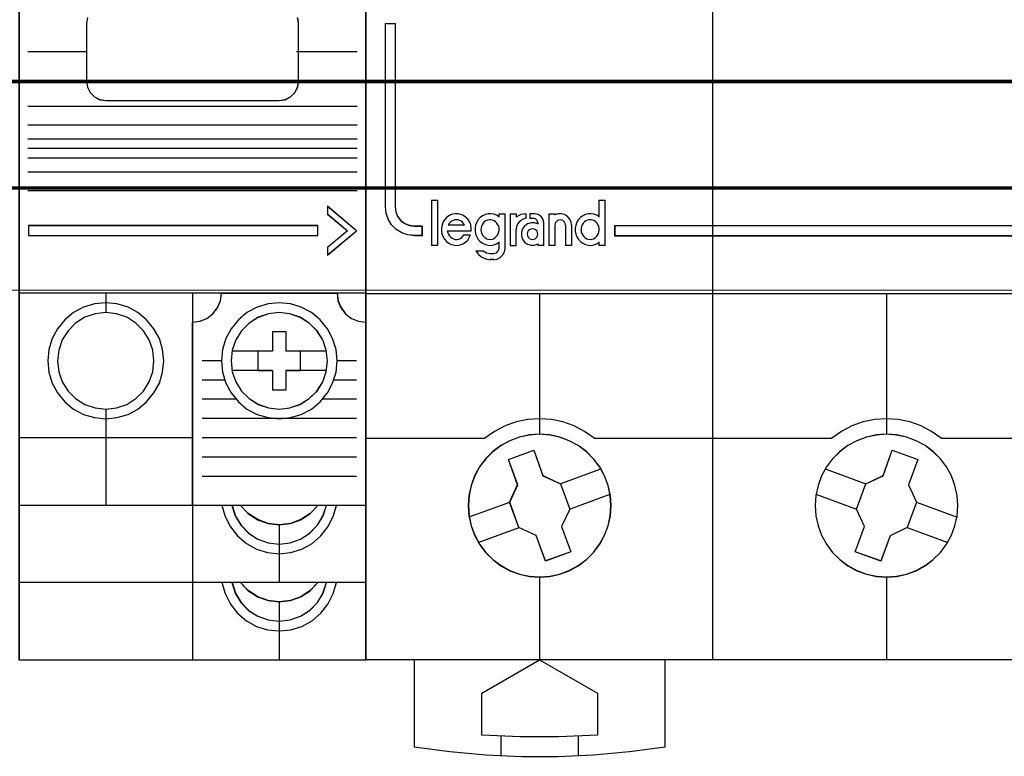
# Model space of a CAD drawing. Header units: millimetres. Extents: x -1290 to 1795, y -4192 to -1311.
# Tile 419 of 656: x 1454.36 to 1464.57, y -3664.22 to -3656.59. Entities that reach past the tile are written whole.
import ezdxf

# ---------------------------------------------------------------- set-up
doc = ezdxf.new("R2010")
doc.units = ezdxf.units.MM
doc.layers.add('30', color=7, linetype='Continuous')
doc.layers.add('45', color=7, linetype='Continuous')
doc.layers.add('Aparatura', color=7, linetype='Continuous', lineweight=13)

# ---------------------------------------------------------------- blocks, each defined once
blk = doc.blocks.new('*U194')
at = {"layer": '45', "color": 7}
for points in [[(495.465749, -83.666358), (513.463254, -83.666358), (513.463254, -83.666358), (531.454915, -83.666358), (531.454915, -83.666358), (531.454915, -166.644258), (531.454915, -166.644258), (513.463254, -166.644258), (513.463254, -166.644258), (495.465749, -166.644258), (495.465749, -166.644258), (477.474087, -166.644258), (477.474087, -166.644258), (477.474087, -83.666358), (477.474087, -83.666358), (495.465749, -83.666358), (495.465749, -83.666358)], [(478.484012, -133.656332), (478.986874, -133.656332), (478.986874, -143.148148), (479.021958, -143.410998), (479.115513, -143.650484), (479.273389, -143.860764), (479.483889, -144.018475), (479.723626, -144.117774), (479.986751, -144.15282), (480.378516, -144.15282), (480.378516, -144.649315), (479.986751, -144.649315), (479.647612, -144.614269), (479.331861, -144.503287), (479.045346, -144.328054), (478.80561, -144.088568), (478.630193, -143.802353), (478.519095, -143.486933), (478.484012, -143.148148), (478.484012, -133.656332)], [(483.90636, -144.846805), (483.995047, -144.8409), (484.083735, -144.811375), (484.160598, -144.77004), (484.231548, -144.705086), (484.290673, -144.634226), (484.332061, -144.545651), (484.361623, -144.451172), (484.373448, -144.362597), (484.373448, -144.262213), (484.355711, -144.167734), (484.308411, -144.085064), (484.26111, -144.002395), (484.196073, -143.931535), (484.11921, -143.884295), (484.036435, -143.848865), (483.947747, -143.825246), (483.85906, -143.825246), (483.776284, -143.848865), (483.687597, -143.884295), (483.610734, -143.931535), (483.545696, -144.002395), (483.498396, -144.085064), (483.462921, -144.167734), (483.439271, -144.262213), (483.433359, -144.362597), (483.445184, -144.451172), (483.474746, -144.545651), (483.516134, -144.634226), (483.581172, -144.705086), (483.652122, -144.77004), (483.734897, -144.811375), (483.817672, -144.8409), (483.90636, -144.846805)], [(489.099234, -144.846805), (489.187922, -144.8409), (489.27661, -144.811375), (489.353472, -144.77004), (489.424423, -144.705086), (489.483548, -144.634226), (489.524935, -144.545651), (489.554498, -144.451172), (489.566323, -144.362597), (489.566323, -144.262213), (489.548585, -144.167734), (489.501285, -144.085064), (489.453985, -144.002395), (489.388948, -143.931535), (489.317997, -143.884295), (489.235222, -143.848865), (489.146535, -143.825246), (489.051934, -143.825246), (488.969159, -143.848865), (488.880471, -143.884295), (488.809521, -143.931535), (488.738571, -144.002395), (488.691271, -144.085064), (488.655796, -144.167734), (488.632146, -144.262213), (488.626233, -144.362597), (488.638059, -144.451172), (488.667621, -144.545651), (488.720834, -144.634226), (488.774046, -144.705086), (488.844996, -144.77004), (488.927772, -144.811375), (489.010547, -144.8409), (489.099234, -144.846805)], [(486.387925, -144.566439), (486.352228, -144.429239), (486.251085, -144.32783), (486.114245, -144.292039), (485.977405, -144.32783), (485.870313, -144.429239), (485.834616, -144.566439), (485.870313, -144.709605), (485.977405, -144.811013), (486.114245, -144.846805), (486.251085, -144.811013), (486.352228, -144.709605), (486.387925, -144.566439)], [(490.372114, -144.152001), (490.372114, -144.649315), (530.444991, -144.649315), (530.444991, -144.152001), (490.372114, -144.152001)], [(490.180515, -158.643241), (490.145404, -158.122608), (490.034219, -157.601975), (489.84111, -157.104741), (489.595334, -156.636757), (489.279337, -156.215571), (488.904821, -155.847033), (488.47764, -155.531143), (488.015347, -155.279602), (487.517944, -155.092408), (487.002985, -154.981261), (486.476322, -154.940313), (485.955512, -154.981261), (485.42885, -155.092408), (484.937298, -155.279602), (484.475005, -155.531143), (484.053675, -155.847033), (483.67916, -156.215571), (483.363163, -156.636757), (483.105683, -157.104741), (482.924277, -157.601975), (482.813093, -158.122608), (482.777982, -158.643241), (482.813093, -159.175573), (482.924277, -159.690356), (483.105683, -160.18174), (483.363163, -160.649724), (483.67916, -161.07091), (484.053675, -161.445298), (484.475005, -161.761188), (484.937298, -162.018579), (485.42885, -162.199923), (485.955512, -162.31107), (486.476322, -162.346168), (487.002985, -162.31107), (487.517944, -162.199923), (488.015347, -162.018579), (488.47764, -161.761188), (488.904821, -161.445298), (489.279337, -161.07091), (489.595334, -160.649724), (489.84111, -160.18174), (490.034219, -159.690356), (490.145404, -159.175573), (490.180515, -158.643241)], [(490.175143, -158.643241), (490.140083, -158.123365), (490.02906, -157.603489), (489.836231, -157.106979), (489.590812, -156.639675), (489.275273, -156.219102), (488.901301, -155.8511), (488.474739, -155.53567), (488.013118, -155.284494), (487.516436, -155.097573), (487.002225, -154.986588), (486.476327, -154.945699), (485.956272, -154.986588), (485.430374, -155.097573), (484.939536, -155.284494), (484.477914, -155.53567), (484.057196, -155.8511), (483.683224, -156.219102), (483.367685, -156.639675), (483.11058, -157.106979), (482.929437, -157.603489), (482.818414, -158.123365), (482.783354, -158.643241), (482.818414, -159.174799), (482.929437, -159.688833), (483.11058, -160.179502), (483.367685, -160.646806), (483.683224, -161.067379), (484.057196, -161.441222), (484.477914, -161.756652), (484.939536, -162.01367), (485.430374, -162.19475), (485.956272, -162.305734), (486.476327, -162.340782), (487.002225, -162.305734), (487.516436, -162.19475), (488.013118, -162.01367), (488.474739, -161.756652), (488.901301, -161.441222), (489.275273, -161.067379), (489.590812, -160.646806), (489.836231, -160.179502), (490.02906, -159.688833), (490.140083, -159.174799), (490.175143, -158.643241)], [(508.167558, -158.643241), (508.132458, -158.122608), (508.015458, -157.601975), (507.834108, -157.104741), (507.582557, -156.636757), (507.260807, -156.215571), (506.886406, -155.847033), (506.465205, -155.531143), (505.997204, -155.279602), (505.505803, -155.092408), (504.991002, -154.981261), (504.470351, -154.940313), (503.938, -154.981261), (503.423199, -155.092408), (502.931799, -155.279602), (502.463798, -155.531143), (502.042597, -155.847033), (501.668196, -156.215571), (501.346446, -156.636757), (501.094895, -157.104741), (500.913545, -157.601975), (500.796545, -158.122608), (500.761445, -158.643241), (500.796545, -159.175573), (500.913545, -159.690356), (501.094895, -160.18174), (501.346446, -160.649724), (501.668196, -161.07091), (502.042597, -161.445298), (502.463798, -161.761188), (502.931799, -162.018579), (503.423199, -162.199923), (503.938, -162.31107), (504.470351, -162.346168), (504.991002, -162.31107), (505.505803, -162.199923), (505.997204, -162.018579), (506.465205, -161.761188), (506.886406, -161.445298), (507.260807, -161.07091), (507.582557, -160.649724), (507.834108, -160.18174), (508.015458, -159.690356), (508.132458, -159.175573), (508.167558, -158.643241)], [(508.163977, -158.643241), (508.128911, -158.123365), (508.012024, -157.603489), (507.830849, -157.106979), (507.579542, -156.639675), (507.258102, -156.219102), (506.884064, -155.8511), (506.46327, -155.53567), (505.995722, -155.284494), (505.504796, -155.097573), (504.990493, -154.986588), (504.470346, -154.945699), (503.93851, -154.986588), (503.424207, -155.097573), (502.933281, -155.284494), (502.465733, -155.53567), (502.044939, -155.8511), (501.670901, -156.219102), (501.349461, -156.639675), (501.098154, -157.106979), (500.916979, -157.603489), (500.800092, -158.123365), (500.765026, -158.643241), (500.800092, -159.174799), (500.916979, -159.688833), (501.098154, -160.179502), (501.349461, -160.646806), (501.670901, -161.067379), (502.044939, -161.441222), (502.465733, -161.756652), (502.933281, -162.01367), (503.424207, -162.19475), (503.93851, -162.305734), (504.470346, -162.340782), (504.990493, -162.305734), (505.504796, -162.19475), (505.995722, -162.01367), (506.46327, -161.756652), (506.884064, -161.441222), (507.258102, -161.067379), (507.579542, -160.646806), (507.830849, -160.179502), (508.012024, -159.688833), (508.128911, -159.174799), (508.163977, -158.643241)], [(484.858713, -156.249656), (486.17175, -155.769769), (486.17175, -155.769769), (486.652416, -157.092385), (486.652416, -157.092385), (487.56099, -157.507897), (487.56099, -157.507897), (488.041656, -158.824661), (488.041656, -158.824661), (487.613746, -159.725913), (487.613746, -159.725913), (488.094411, -161.036825), (488.094411, -161.036825), (486.775513, -161.516713), (486.775513, -161.516713), (486.300709, -160.199948), (486.300709, -160.199948), (485.403858, -159.784436), (485.403858, -159.784436), (484.923193, -158.467672), (484.923193, -158.467672), (485.339379, -157.56642), (485.339379, -157.56642), (484.858713, -156.249656), (484.858713, -156.249656)], [(484.864085, -156.254142), (486.172762, -155.775155), (486.651832, -157.095292), (487.557389, -157.510025), (488.036459, -158.824321), (487.60997, -159.723884), (488.08904, -161.032339), (486.77452, -161.511326), (486.301293, -160.19703), (485.40742, -159.782297), (484.928351, -158.468001), (485.343155, -157.568438), (484.864085, -156.254142)], [(504.763526, -155.769769), (506.088618, -156.249656), (506.088618, -156.249656), (505.601969, -157.572272), (505.601969, -157.572272), (506.024122, -158.467672), (506.024122, -158.467672), (505.543337, -159.784436), (505.543337, -159.784436), (504.646262, -160.205801), (504.646262, -160.205801), (504.165476, -161.516713), (504.165476, -161.516713), (502.840385, -161.036825), (502.840385, -161.036825), (503.32117, -159.725913), (503.32117, -159.725913), (502.904881, -158.830514), (502.904881, -158.830514), (503.385666, -157.507897), (503.385666, -157.507897), (504.282741, -157.092385), (504.282741, -157.092385), (504.763526, -155.769769), (504.763526, -155.769769)], [(504.762537, -155.775155), (506.083246, -156.254142), (505.598207, -157.57428), (506.018964, -158.468001), (505.539768, -159.782297), (504.645661, -160.202872), (504.166465, -161.511326), (502.845757, -161.032339), (503.324952, -159.723884), (502.910039, -158.830163), (503.389234, -157.510025), (504.283342, -157.095292), (504.762537, -155.775155)], [(479.980992, -166.633485), (479.980992, -171.153036), (479.980992, -171.153036), (481.828704, -171.393064), (483.682263, -171.556985), (485.547517, -171.638946), (487.406923, -171.638946), (489.272177, -171.556985), (491.131583, -171.393064), (492.979295, -171.153036), (492.979295, -171.153036), (492.979295, -166.633485), (479.980992, -166.633485)], [(483.474544, -168.372897), (486.477217, -166.633485), (486.477217, -166.633485), (489.485744, -168.372897), (489.485744, -168.372897), (489.485744, -170.53984), (489.485744, -170.53984), (487.478108, -170.633545), (485.476326, -170.633545), (483.474544, -170.53984), (483.474544, -170.53984), (483.474544, -168.372897), (483.474544, -168.372897)]]:
    blk.add_lwpolyline(points, close=True, dxfattribs=at)
at = {"layer": '45', "color": 59}
blk.add_lwpolyline([(495.46754, -83.671744), (513.461463, -83.671744), (531.449544, -83.671744), (531.449544, -166.640667), (513.461463, -166.640667), (495.46754, -166.640667), (477.479459, -166.640667), (477.479459, -83.671744), (495.46754, -83.671744)], close=True, dxfattribs=at)
at = {"layer": '45', "color": 7}
for points in [[(495.461131, -166.644258), (495.461131, -116.952313)], [(480.874525, -142.82164), (480.874525, -145.157402)], [(480.874525, -142.82164), (481.195051, -142.82164)], [(481.184307, -142.82164), (481.184307, -145.157402)], [(489.555579, -142.82164), (489.555579, -143.690594)], [(489.555579, -142.82164), (489.876105, -142.82164)], [(489.865361, -142.82164), (489.865361, -145.157402)], [(482.935559, -144.410442), (482.935559, -144.257522), (482.906156, -144.098719), (482.85323, -143.95168), (482.76502, -143.816404), (482.659169, -143.704654), (482.529794, -143.61643), (482.388659, -143.551733), (482.247523, -143.522325), (482.094627, -143.516444), (481.94173, -143.545852), (481.800594, -143.610549), (481.67122, -143.692891), (481.565369, -143.810522), (481.48304, -143.934035), (481.418352, -144.086956), (481.383069, -144.239877), (481.383069, -144.398679), (481.412472, -144.5516), (481.459517, -144.704521), (481.547727, -144.839797), (481.647698, -144.957428), (481.771191, -145.051534), (481.906446, -145.116231), (482.059343, -145.15152), (482.21224, -145.157402), (482.359256, -145.127994), (482.500391, -145.069178), (482.629765, -144.992718), (482.747378, -144.880968), (482.829707, -144.751574), (482.894395, -144.610416)], [(482.57922, -144.105322), (482.531907, -144.02617), (482.478679, -143.959195), (482.407709, -143.898309), (482.324911, -143.861777), (482.248026, -143.837423), (482.165228, -143.825246), (482.076515, -143.837423), (481.993717, -143.861777), (481.910918, -143.898309), (481.851777, -143.959195), (481.792635, -144.02617), (481.739407, -144.105322)], [(484.373448, -143.681128), (484.24369, -143.592904), (484.102135, -143.545852), (483.954683, -143.516444), (483.80723, -143.522325), (483.665676, -143.557615), (483.518224, -143.622312), (483.400261, -143.710536), (483.294096, -143.822285), (483.21742, -143.957562), (483.158439, -144.104601), (483.128949, -144.257522), (483.128949, -144.416324), (483.158439, -144.569245), (483.21742, -144.716284), (483.294096, -144.85156), (483.400261, -144.96331), (483.518224, -145.051534), (483.665676, -145.116231), (483.80723, -145.15152), (483.954683, -145.157402), (484.102135, -145.127994), (484.24369, -145.069178), (484.373448, -144.992718)], [(484.362704, -143.516444), (484.362704, -143.690594)], [(484.362704, -143.516444), (484.68323, -143.516444)], [(484.672486, -143.516444), (484.672486, -145.308212)], [(484.946455, -143.516444), (484.946455, -145.157402)], [(484.946455, -143.516444), (485.266981, -143.516444)], [(485.780896, -143.516444), (485.50068, -143.560011), (485.256237, -143.703161)], [(485.256237, -143.516444), (485.256237, -143.703161)], [(485.780896, -143.74984), (485.619921, -143.797427), (485.464908, -143.88665), (485.351629, -144.017512), (485.280085, -144.172167), (485.256237, -144.338718)], [(485.770152, -143.516444), (485.770152, -143.760613)], [(485.963542, -143.516444), (485.963542, -143.760613)], [(486.237511, -143.516444), (485.963542, -143.516444)], [(485.963542, -143.74984), (486.155141, -143.74984)], [(486.387925, -143.994009), (486.357484, -143.865821), (486.27225, -143.780362), (486.144397, -143.74984)], [(486.697707, -143.994009), (486.661804, -143.814922), (486.560077, -143.653744), (486.410478, -143.552261), (486.224977, -143.516444)], [(486.960932, -143.516444), (486.960932, -145.157402)], [(486.960932, -143.516444), (487.283249, -143.516444)], [(488.135596, -144.105322), (488.111901, -143.93877), (488.034891, -143.784115), (487.922338, -143.653254), (487.774241, -143.558082), (487.608374, -143.516444), (487.436582, -143.522392), (487.270714, -143.581875)], [(487.270714, -143.516444), (487.270714, -143.591849)], [(487.825815, -144.105322), (487.790002, -143.965284), (487.688532, -143.861777), (487.54528, -143.825246), (487.407997, -143.861777), (487.306527, -143.965284), (487.270714, -144.105322)], [(489.566323, -143.681128), (489.442641, -143.592904), (489.295401, -143.545852), (489.15405, -143.516444), (489.00092, -143.522325), (488.859569, -143.557615), (488.712329, -143.622312), (488.594536, -143.710536), (488.488523, -143.822285), (488.411958, -143.957562), (488.353062, -144.104601), (488.323614, -144.257522), (488.323614, -144.416324), (488.353062, -144.569245), (488.411958, -144.716284), (488.488523, -144.85156), (488.594536, -144.96331), (488.712329, -145.051534), (488.859569, -145.116231), (489.00092, -145.15152), (489.15405, -145.157402), (489.295401, -145.127994), (489.442641, -145.069178), (489.566323, -144.992718)], [(481.69285, -144.403351), (482.935559, -144.403351)], [(481.69285, -144.403351), (481.716497, -144.499233), (481.757878, -144.58313), (481.805171, -144.667026), (481.870198, -144.732945), (481.941137, -144.786879), (482.017988, -144.822834), (482.106661, -144.846805), (482.189424, -144.846805), (482.284009, -144.828827), (482.36086, -144.792871), (482.443622, -144.74493), (482.502738, -144.679011), (482.555942, -144.6071)], [(481.739407, -144.094549), (482.57922, -144.094549)], [(484.946455, -145.157402), (485.266981, -145.157402), (485.266981, -144.327946)], [(486.387925, -144.047587), (486.216381, -143.988623), (486.033007, -143.988623), (485.855548, -144.047587), (485.70175, -144.153723), (485.589359, -144.301134), (485.530206, -144.472131), (485.530206, -144.65492), (485.589359, -144.837709), (485.70175, -144.98512), (485.855548, -145.091256), (486.033007, -145.15022), (486.216381, -145.15022), (486.387925, -145.08536)], [(486.377182, -143.983237), (486.377182, -144.058642)], [(486.686963, -143.983237), (486.686963, -145.157402)], [(487.270714, -144.094549), (487.270714, -145.157402)], [(487.815071, -144.094549), (487.815071, -145.157402)], [(488.124852, -144.094549), (488.124852, -145.157402)], [(482.545198, -144.602636), (482.894374, -144.602636)], [(484.362704, -144.981457), (484.362704, -145.308212)], [(489.555579, -144.981457), (489.555579, -145.157402)], [(480.874525, -145.144834), (481.195051, -145.144834)], [(483.170134, -145.432092), (483.300607, -145.623597), (483.478526, -145.767225), (483.686098, -145.862978), (483.911461, -145.898885)], [(483.170134, -145.432092), (483.560495, -145.432092)], [(483.549751, -145.432092), (483.718549, -145.545199), (483.911461, -145.582902)], [(484.094107, -145.898885), (484.272629, -145.869111), (484.43925, -145.779787), (484.570166, -145.654734), (484.653476, -145.487997), (484.68323, -145.29744)], [(484.094107, -145.582902), (484.233778, -145.540386), (484.337012, -145.437134), (484.373448, -145.29744)], [(486.377182, -145.074815), (486.377182, -145.157402)], [(486.377182, -145.144834), (486.697707, -145.144834)], [(486.960932, -145.144834), (487.283249, -145.144834)], [(487.815071, -145.144834), (488.135596, -145.144834)], [(489.555579, -145.144834), (489.876105, -145.144834)], [(483.900717, -145.57213), (484.104851, -145.57213)], [(484.104851, -145.888113), (483.900717, -145.888113)], [(477.474087, -147.645769), (495.473666, -147.645769)], [(486.470295, -147.645769), (486.470295, -154.951085)], [(495.461131, -147.645769), (513.466081, -147.645769)], [(504.464501, -147.645769), (504.464501, -154.951085)], [(487.551846, -157.514857), (489.654065, -156.739262)], [(501.280732, -156.739262), (503.395485, -157.514857)], [(488.029948, -158.82906), (490.133958, -158.058851)], [(500.800839, -158.058851), (502.915592, -158.836242)], [(482.819167, -159.233016), (484.93392, -158.462807)], [(506.013411, -158.462807), (508.121001, -159.238402)], [(483.29906, -160.552605), (485.413814, -159.77701)], [(505.533517, -159.77701), (507.642899, -160.552605)], [(486.470295, -162.335396), (486.470295, -166.644258)], [(504.464501, -162.335396), (504.464501, -166.644258)], [(484.473724, -170.594047), (484.473724, -171.603039)], [(488.468657, -170.594047), (488.468657, -171.603039)]]:
    blk.add_lwpolyline(points, dxfattribs=at)
at = {"layer": '45', "color": 1}
for points in [[(478.47864, -133.650946), (478.983879, -133.650946), (478.983879, -133.650946), (478.983879, -143.152063), (478.983879, -143.152063), (479.019128, -143.415171), (479.113126, -143.654892), (479.271747, -143.865378), (479.483242, -144.023243), (479.724112, -144.122639), (479.988481, -144.15772), (479.988481, -144.15772), (480.382097, -144.15772), (480.382097, -144.15772), (480.382097, -144.654701), (480.382097, -144.654701), (479.988481, -144.654701), (479.988481, -144.654701), (479.647739, -144.61962), (479.330496, -144.50853), (479.042627, -144.333125), (478.801758, -144.093405), (478.625512, -143.806909), (478.513889, -143.49118), (478.47864, -143.152063), (478.47864, -143.152063), (478.47864, -133.650946), (478.47864, -133.650946)], [(490.368532, -144.146615), (490.368532, -144.654701), (490.368532, -144.654701), (530.450363, -144.654701), (530.450363, -144.654701), (530.450363, -144.146615), (530.450363, -144.146615), (490.368532, -144.146615), (490.368532, -144.146615)]]:
    blk.add_lwpolyline(points, close=True, dxfattribs=at)
at = {"layer": '45', "color": 251}
for points in [[(489.31026, -155.155756), (488.806752, -154.795369), (488.262261, -154.511786), (487.688495, -154.305006), (487.091311, -154.186846), (486.476562, -154.139583), (485.867669, -154.186846), (485.270484, -154.305006), (484.690864, -154.511786), (484.146373, -154.795369), (483.642864, -155.155756)], [(507.297304, -155.155756), (506.799808, -154.795369), (506.255488, -154.511786), (505.676051, -154.305006), (505.073203, -154.186846), (504.470354, -154.139583), (503.8558, -154.186846), (503.252951, -154.305006), (502.673515, -154.511786), (502.129195, -154.795369), (501.631699, -155.155756)], [(477.474087, -155.144984), (483.653608, -155.144984)], [(489.297726, -155.144984), (495.473666, -155.144984)], [(495.461131, -155.144984), (501.642443, -155.144984)], [(507.28656, -155.144984), (513.466081, -155.144984)]]:
    blk.add_lwpolyline(points, dxfattribs=at)
blk = doc.blocks.new('*U195')
at = {"layer": '45', "color": 7}
for points in [[(477.474087, -83.678926), (468.479579, -83.678926), (468.479579, -83.678926), (459.479881, -83.678926), (459.479881, -83.678926), (459.479881, -166.635281), (459.479881, -166.635281), (468.479579, -166.635281), (468.479579, -166.635281), (477.474087, -166.635281), (477.474087, -166.635281), (477.474087, -83.678926), (477.474087, -83.678926)], [(477.468715, -83.682516), (468.479578, -83.682516), (459.485253, -83.682516), (459.485253, -166.63169), (468.479578, -166.63169), (477.468715, -166.63169), (477.468715, -83.682516)], [(476.98166, -144.397876), (475.472145, -143.132237), (475.472145, -143.132237), (475.472145, -143.528075), (475.472145, -143.528075), (476.511568, -144.397876), (476.511568, -144.397876), (475.472145, -145.267678), (475.472145, -145.267678), (475.472145, -145.658307), (475.472145, -145.658307), (476.98166, -144.397876), (476.98166, -144.397876)], [(476.976288, -144.397865), (475.475726, -143.137623), (475.475726, -143.531773), (476.508985, -144.397865), (475.475726, -145.263957), (475.475726, -145.652921), (476.976288, -144.397865)], [(459.983053, -144.137638), (459.983053, -144.642134), (474.974345, -144.642134), (474.974345, -144.137638), (459.983053, -144.137638)], [(468.474298, -149.138241), (468.863787, -149.086343), (469.222117, -148.941029), (469.533708, -148.697109), (469.777788, -148.385721), (469.923197, -148.027626), (469.980322, -147.638392), (469.964742, -147.633202), (475.999223, -147.633202), (475.97845, -147.638392), (476.025189, -148.027626), (476.180984, -148.385721), (476.414678, -148.697109), (476.726269, -148.941029), (477.094985, -149.086343), (477.474087, -149.138241), (477.474087, -149.138241), (477.474087, -158.645934), (477.474087, -158.645934), (468.474298, -158.645934), (468.474298, -158.645934), (468.474298, -149.138241), (468.474298, -149.138241)], [(468.47967, -149.140604), (468.868694, -149.088749), (469.226596, -148.943553), (469.537815, -148.699832), (469.781603, -148.388699), (469.926839, -148.030895), (469.983896, -147.641978), (469.968335, -147.636793), (475.995612, -147.636793), (475.974864, -147.641978), (476.021547, -148.030895), (476.177156, -148.388699), (476.41057, -148.699832), (476.72179, -148.943553), (477.090065, -149.088749), (477.468715, -149.140604), (477.468715, -158.640547), (468.47967, -158.640547), (468.47967, -149.140604)], [(466.986271, -151.142936), (466.929105, -150.556071), (466.762804, -149.984787), (466.482172, -149.475824), (466.102798, -149.018796), (465.64547, -148.639671), (465.136174, -148.359223), (464.564515, -148.193031), (463.987659, -148.135902), (463.395212, -148.193031), (462.828749, -148.359223), (462.314256, -148.639671), (461.856929, -149.018796), (461.482752, -149.475824), (461.202119, -149.984787), (461.035818, -150.556071), (460.978652, -151.142936), (461.035818, -151.724607), (461.202119, -152.290698), (461.482752, -152.804854), (461.856929, -153.261882), (462.314256, -153.641007), (462.828749, -153.916262), (463.395212, -154.082454), (463.987659, -154.139583), (464.564515, -154.082454), (465.136174, -153.916262), (465.64547, -153.641007), (466.102798, -153.261882), (466.482172, -152.804854), (466.762804, -152.290698), (466.929105, -151.724607), (466.986271, -151.142936)], [(475.980688, -151.142936), (475.928721, -150.556071), (475.746834, -149.984787), (475.471407, -149.475824), (475.102437, -149.018796), (474.645123, -148.639671), (474.120251, -148.359223), (473.564199, -148.193031), (472.97177, -148.135902), (472.39493, -148.193031), (471.828484, -148.359223), (471.303613, -148.639671), (470.856692, -149.018796), (470.477329, -149.475824), (470.201902, -149.984787), (470.030409, -150.556071), (469.978441, -151.142936), (470.030409, -151.724607), (470.201902, -152.290698), (470.477329, -152.804854), (470.856692, -153.261882), (471.303613, -153.641007), (471.828484, -153.916262), (472.39493, -154.082454), (472.97177, -154.139583), (473.564199, -154.082454), (474.120251, -153.916262), (474.645123, -153.641007), (475.102437, -153.261882), (475.471407, -152.804854), (475.746834, -152.290698), (475.928721, -151.724607), (475.980688, -151.142936)], [(466.483099, -151.143033), (466.415515, -150.587071), (466.238754, -150.051891), (465.937222, -149.584259), (465.54731, -149.184174), (465.069017, -148.882811), (464.533538, -148.70615), (463.98766, -148.638603), (463.431386, -148.70615), (462.895906, -148.882811), (462.417613, -149.184174), (462.027701, -149.584259), (461.726169, -150.051891), (461.54421, -150.587071), (461.481824, -151.143033), (461.54421, -151.704192), (461.726169, -152.223784), (462.027701, -152.707004), (462.417613, -153.096697), (462.895906, -153.39806), (463.431386, -153.585113), (463.98766, -153.642268), (464.533538, -153.585113), (465.069017, -153.39806), (465.54731, -153.096697), (465.937222, -152.707004), (466.238754, -152.223784), (466.415515, -151.704192), (466.483099, -151.143033)], [(475.481098, -151.143033), (475.413535, -150.587071), (475.236832, -150.051891), (474.935397, -149.584259), (474.535216, -149.184174), (474.067473, -148.882811), (473.532166, -148.70615), (472.970874, -148.638603), (472.414778, -148.70615), (471.889866, -148.882811), (471.411728, -149.184174), (471.021942, -149.584259), (470.720507, -150.051891), (470.53341, -150.587071), (470.476241, -151.143033), (470.53341, -151.704192), (470.720507, -152.223784), (471.021942, -152.707004), (471.411728, -153.096697), (471.889866, -153.39806), (472.414778, -153.585113), (472.970874, -153.642268), (473.532166, -153.585113), (474.067473, -153.39806), (474.535216, -153.096697), (474.935397, -152.707004), (475.236832, -152.223784), (475.413535, -151.704192), (475.481098, -151.143033)], [(475.477517, -151.143926), (475.410074, -150.588961), (475.233687, -150.054742), (474.932792, -149.587949), (474.533327, -149.188581), (474.06642, -148.887759), (473.532071, -148.711415), (472.971783, -148.643989), (472.416683, -148.711415), (471.892709, -148.887759), (471.415427, -149.188581), (471.026338, -149.587949), (470.725442, -150.054742), (470.538679, -150.588961), (470.481613, -151.143926), (470.538679, -151.704078), (470.725442, -152.222738), (471.026338, -152.705091), (471.415427, -153.094085), (471.892709, -153.394908), (472.416683, -153.581625), (472.971783, -153.638677), (473.532071, -153.581625), (474.06642, -153.394908), (474.533327, -153.094085), (474.932792, -152.705091), (475.233687, -152.222738), (475.410074, -151.704078), (475.477517, -151.143926)], [(472.62671, -149.640413), (472.62671, -150.644495), (472.631922, -150.639292), (471.865783, -150.639292), (471.865783, -150.644495), (471.865783, -151.648577), (471.865783, -151.643374), (472.62671, -151.643374), (472.62671, -151.648577), (472.62671, -152.642253), (472.62671, -152.642253), (473.330308, -152.642253), (473.330308, -152.642253), (473.330308, -151.648577), (473.330308, -151.643374), (474.0756, -151.643374), (474.080812, -151.648577), (474.080812, -150.644495), (474.0756, -150.639292), (473.330308, -150.639292), (473.330308, -150.644495), (473.330308, -149.640413), (473.330308, -149.640413), (472.62671, -149.640413), (472.62671, -149.640413)], [(472.629007, -149.644004), (472.629007, -150.645083), (472.634197, -150.639896), (471.871155, -150.639896), (471.871155, -150.645083), (471.871155, -151.646162), (471.871155, -151.640975), (472.629007, -151.640975), (472.629007, -151.646162), (472.629007, -152.636867), (473.32976, -152.636867), (473.32976, -151.646162), (473.32976, -151.640975), (474.07204, -151.640975), (474.077231, -151.646162), (474.077231, -150.645083), (474.07204, -150.639896), (473.32976, -150.639896), (473.32976, -150.645083), (473.32976, -149.644004), (472.629007, -149.644004)], [(470.522798, -158.635161), (470.699569, -159.18263), (470.99072, -159.662316), (471.391054, -160.074221), (471.869375, -160.38706), (472.404887, -160.579977), (472.971593, -160.647759), (473.543499, -160.579977), (474.07901, -160.38706), (474.557331, -160.074221), (474.957665, -159.662316), (475.248817, -159.18263), (475.425588, -158.635161), (474.978462, -158.635161), (474.578128, -159.057494), (474.099807, -159.370333), (473.553897, -159.573678), (472.971593, -159.64146), (472.404887, -159.573678), (471.858977, -159.370333), (471.370258, -159.057494), (470.969924, -158.635161), (470.522798, -158.635161)], [(470.52817, -158.640547), (470.704553, -159.185085), (470.995067, -159.662204), (471.394524, -160.071904), (471.871796, -160.383069), (472.406134, -160.574954), (472.971599, -160.642373), (473.542251, -160.574954), (474.076589, -160.383069), (474.553862, -160.071904), (474.953319, -159.662204), (475.243832, -159.185085), (475.420216, -158.640547), (474.97407, -158.640547), (474.574613, -159.06062), (474.09734, -159.371784), (473.552627, -159.574041), (472.971599, -159.64146), (472.406134, -159.574041), (471.861421, -159.371784), (471.373773, -159.06062), (470.974316, -158.640547), (470.52817, -158.640547)], [(470.968669, -158.635161), (471.369074, -159.059378), (471.857881, -159.373612), (472.403889, -159.577864), (472.970697, -159.645948), (473.553106, -159.577864), (474.099114, -159.373612), (474.57752, -159.059378), (474.977926, -158.635161), (470.968669, -158.635161)], [(470.974041, -158.640547), (471.373552, -159.060996), (471.861268, -159.37244), (472.406056, -159.574878), (472.971599, -159.642358), (473.552706, -159.574878), (474.097495, -159.37244), (474.574833, -159.060996), (474.974345, -158.640547), (470.974041, -158.640547)], [(470.522798, -162.622654), (470.699569, -163.174843), (470.99072, -163.66452), (471.391054, -164.076057), (471.869375, -164.378198), (472.404887, -164.570944), (472.971593, -164.633456), (473.543499, -164.570944), (474.07901, -164.378198), (474.557331, -164.076057), (474.957665, -163.66452), (475.248817, -163.174843), (475.425588, -162.622654), (474.978462, -162.622654), (474.578128, -163.049819), (474.099807, -163.372797), (473.553897, -163.565543), (472.971593, -163.628055), (472.404887, -163.565543), (471.858977, -163.372797), (471.370258, -163.049819), (470.969924, -162.622654), (470.522798, -162.622654)], [(470.52817, -162.626244), (470.704553, -163.176461), (470.995067, -163.66439), (471.394524, -164.074457), (471.871796, -164.375519), (472.406134, -164.567576), (472.971599, -164.629865), (473.542251, -164.567576), (474.076589, -164.375519), (474.553862, -164.074457), (474.953319, -163.66439), (475.243832, -163.176461), (475.420216, -162.626244), (474.97407, -162.626244), (474.574613, -163.051884), (474.09734, -163.373709), (473.552627, -163.565766), (472.971599, -163.628055), (472.406134, -163.565766), (471.861421, -163.373709), (471.373773, -163.051884), (470.974316, -162.626244), (470.52817, -162.626244)], [(470.968669, -162.622654), (471.369074, -163.052107), (471.857881, -163.376816), (472.403889, -163.570594), (472.970697, -163.633441), (473.553106, -163.570594), (474.099114, -163.376816), (474.57752, -163.052107), (474.977926, -162.622654), (470.968669, -162.622654)], [(470.974041, -162.626244), (471.373552, -163.052647), (471.861268, -163.375049), (472.406056, -163.56745), (472.971599, -163.62985), (473.552706, -163.56745), (474.097495, -163.375049), (474.574833, -163.052647), (474.974345, -162.626244), (470.974041, -162.626244)]]:
    blk.add_lwpolyline(points, close=True, dxfattribs=at)
for points in [[(463.029105, -133.340193), (462.982386, -133.641556), (462.982386, -133.641556), (462.982386, -136.64999), (462.982386, -136.64999), (463.029105, -136.961745), (463.169262, -137.242324), (463.392476, -137.465749), (463.672791, -137.611234), (463.984251, -137.652801), (463.984251, -137.652801), (472.975089, -137.652801), (472.975089, -137.652801), (473.291741, -137.611234), (473.566865, -137.465749), (473.790078, -137.242324), (473.935427, -136.961745), (473.976955, -136.64999), (473.976955, -136.64999), (473.976955, -133.641556), (473.976955, -133.641556), (473.935427, -133.340193)], [(463.032656, -133.342544), (462.985967, -133.643366), (462.985967, -136.646403), (463.032656, -136.957599), (463.172722, -137.237675), (463.39579, -137.460698), (463.675922, -137.605923), (463.98718, -137.647415), (472.97216, -137.647415), (473.288606, -137.605923), (473.563551, -137.460698), (473.786619, -137.237675), (473.931872, -136.957599), (473.973374, -136.646403), (473.973374, -133.643366), (473.931872, -133.342544)], [(468.485042, -147.638588), (459.479881, -147.638588)], [(463.983357, -147.638588), (463.983357, -148.649375)], [(468.474298, -147.638588), (468.474298, -166.635281)], [(477.474087, -147.638588), (468.474298, -147.638588)], [(472.63397, -150.640428), (470.522798, -150.640428)], [(475.425588, -150.640428), (473.323369, -150.640428)], [(469.989185, -151.137742), (468.97747, -151.137742)], [(476.98166, -151.137742), (475.969944, -151.137742)], [(472.63397, -151.640443), (470.522798, -151.640443)], [(475.425588, -151.640443), (473.323369, -151.640443)], [(470.155715, -152.139553), (468.97747, -152.139553)], [(476.98166, -152.139553), (475.79267, -152.139553)], [(470.746629, -153.128796), (468.97747, -153.128796)], [(476.98166, -153.128796), (475.201757, -153.128796)], [(463.983357, -153.631496), (463.983357, -158.645934)], [(476.98166, -154.130606), (468.97747, -154.130606)], [(468.485042, -155.130621), (459.479881, -155.130621)], [(476.98166, -155.130621), (468.97747, -155.130621)], [(476.98166, -156.130636), (468.97747, -156.130636)], [(476.98166, -157.132446), (468.97747, -157.132446)], [(468.485042, -158.635161), (459.479881, -158.635161)], [(470.008882, -158.635161), (470.17516, -159.21317), (470.445361, -159.749521), (470.814289, -160.218176), (471.281944, -160.608723), (471.801561, -160.900331), (472.37314, -161.077378), (472.970699, -161.145073), (473.573455, -161.077378), (474.145034, -160.900331), (474.680239, -160.608723), (475.132306, -160.218176), (475.501234, -159.749521), (475.781828, -159.21317), (475.937713, -158.635161)], [(472.96703, -159.635176), (472.96703, -162.633426)], [(468.485042, -162.622654), (459.479881, -162.622654)], [(477.474087, -162.622654), (468.474298, -162.622654)], [(470.008882, -162.622654), (470.17516, -163.205911), (470.445361, -163.752715), (470.814289, -164.221404), (471.281944, -164.611978), (471.801561, -164.903607), (472.37314, -165.080667), (472.970699, -165.137951), (473.573455, -165.080667), (474.145034, -164.903607), (474.680239, -164.611978), (475.132306, -164.221404), (475.501234, -163.752715), (475.781828, -163.205911), (475.937713, -162.622654)], [(472.96703, -163.622669), (472.96703, -166.635281)]]:
    blk.add_lwpolyline(points, dxfattribs=at)
at = {"layer": '45', "color": 253}
for points in [[(463.012827, -135.126731), (459.936496, -135.126731)], [(477.022844, -135.126731), (473.878469, -135.126731)], [(463.037896, -136.683308), (459.936496, -136.683308)], [(477.022844, -136.683308), (473.878469, -136.683308)], [(477.022844, -137.952626), (459.936496, -137.952626)], [(477.022844, -138.927506), (459.936496, -138.927506)], [(477.022844, -139.658217), (459.936496, -139.658217)], [(477.022844, -140.141169), (459.936496, -140.141169)], [(477.022844, -140.638483), (459.936496, -140.638483)], [(477.022844, -141.369194), (459.936496, -141.369194)], [(477.022844, -142.338688), (459.936496, -142.338688)]]:
    blk.add_lwpolyline(points, dxfattribs=at)
at = {"layer": '45', "color": 1}
blk.add_lwpolyline([(459.977681, -144.134047), (459.977681, -144.64752), (459.977681, -144.64752), (474.977926, -144.64752), (474.977926, -144.64752), (474.977926, -144.134047), (474.977926, -144.134047), (459.977681, -144.134047), (459.977681, -144.134047)], close=True, dxfattribs=at)
blk = doc.blocks.new('*U203')
at = {"layer": '30', "color": 7}
for points in [[(764.797637, -262.566695), (117.203183, -262.566695), (117.203183, -264.08627), (117.203183, -285.154976), (117.203183, -286.633482), (764.797637, -286.633482), (764.797637, -285.154976), (764.797637, -264.08627), (764.797637, -262.566695)], [(117.203183, -286.545509), (764.797637, -286.545509), (117.203183, -286.545509)], [(764.797637, -286.545509), (117.203183, -286.545509), (117.203183, -288.04212), (117.203183, -289.621877), (117.203183, -292.157801), (764.797637, -292.157801), (764.797637, -289.621877), (764.797637, -288.04212), (764.797637, -286.545509)], [(764.754661, -286.588598), (117.246158, -286.588598), (117.246158, -288.062228), (117.246158, -289.617727), (117.246158, -292.114713), (764.754661, -292.114713), (764.754661, -289.617727), (764.754661, -288.062228), (764.754661, -286.588598)], [(117.203183, -292.069829), (764.797637, -292.069829), (117.203183, -292.069829)]]:
    blk.add_lwpolyline(points, close=True, dxfattribs=at)

msp = doc.modelspace()

# ---------------------------------------------------------------- linework, layer by layer
at = {"layer": 'Aparatura', "color": 7, "lineweight": 13}
msp.add_lwpolyline([(1542.039, -3659.392), (1412.53, -3659.392), (1412.53, -3650.418), (1542.039, -3650.418), (1542.039, -3659.392)], close=True, dxfattribs=at)
msp.add_lwpolyline([(1412.53, -3659.392), (1542.039, -3659.392)], dxfattribs=at)

# ---------------------------------------------------------------- block references
at = {"layer": 'Aparatura', "color": 7, "lineweight": 13, "xscale": 0.2, "yscale": 0.2, "zscale": 0.2}
for name, p in [('*U194', (1362.454, -3629.895)), ('*U195', (1362.454, -3629.895)), ('*U203', (1388.984, -3599.91))]:
    msp.add_blockref(name, p, dxfattribs=at)

doc.saveas('drawing.dxf')
